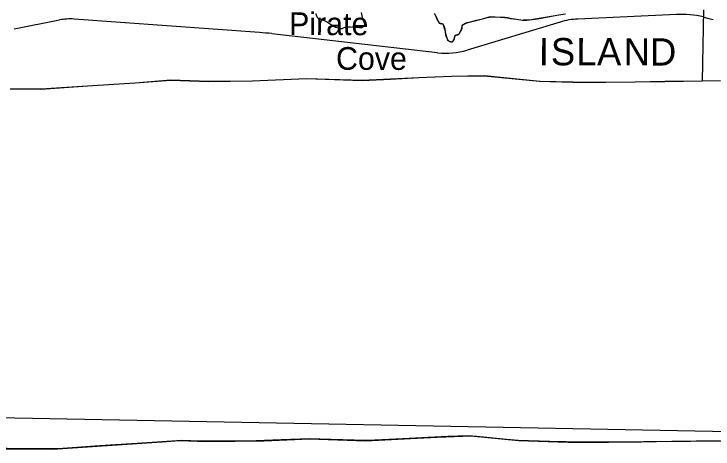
# Model space of a CAD drawing. Extents: x 1219626 to 1426462, y 456797 to 752399.
# Drawn here: x 1280912 to 1296312, y 506016 to 515601 of the extents above; entities that cross this region are included whole.
import ezdxf

# ---------------------------------------------------------------- set-up
doc = ezdxf.new("R2010")
doc.units = 0
for name, color, linetype in [('Islands Coastal', 7, 'Continuous'), ('Islands Coastal Text (Keys etc)', 7, 'Continuous'), ('Lakes and Ponds', 7, 'Continuous'), ('Local Roads Paved', 7, 'Continuous'), ('Masks', 7, 'Continuous'), ('Military Bases', 7, 'Continuous'), ('Narrow River Creek and Branch and Slough Text', 7, 'Continuous'), ('Quad Borders', 7, 'Continuous'), ('Uninventoried Roads and Features', 7, 'Continuous')]:
    doc.layers.add(name, color=color, linetype=linetype)

msp = doc.modelspace()

# ---------------------------------------------------------------- linework, layer by layer
at = {"layer": 'Islands Coastal'}
for points in [[(1290170, 515613), (1290193, 515581), (1290214, 515536), (1290233, 515490), (1290252, 515451), (1290273, 515414), (1290282, 515405), (1290303, 515396), (1290341, 515388), (1290357, 515381), (1290368, 515368), (1290387, 515320), (1290400, 515271), (1290412, 515207), (1290424, 515143), (1290437, 515097), (1290456, 515052), (1290466, 515037), (1290493, 515012), (1290516, 514998), (1290534, 514992), (1290559, 514989), (1290570, 514992), (1290579, 514998), (1290598, 515023), (1290613, 515054), (1290619, 515088), (1290621, 515106), (1290627, 515122), (1290635, 515131), (1290655, 515139), (1290691, 515147), (1290707, 515153), (1290719, 515163), (1290750, 515214), (1290774, 515267), (1290780, 515290), (1290782, 515328), (1290786, 515345), (1290796, 515360), (1290819, 515379), (1290857, 515398), (1290898, 515410), (1290996, 515438), (1291095, 515464), (1291177, 515483), (1291260, 515502), (1291338, 515526), (1291377, 515537), (1291417, 515542), (1291464, 515540), (1291511, 515538), (1291619, 515534), (1291728, 515530), (1291787, 515520), (1291845, 515508), (1291984, 515488), (1292123, 515467)], [(1292123, 515467), (1292144, 515469), (1292164, 515469), (1292206, 515471), (1292233, 515472), (1292249, 515473), (1292266, 515475), (1292397, 515493), (1292527, 515515), (1292787, 515563), (1292960, 515593), (1293059, 515608)], [(1296475, 514127), (1295250, 514107), (1294600, 514098), (1293949, 514089), (1293221, 514093), (1292492, 514113), (1291269, 514234), (1290551, 514222), (1289832, 514194), (1289206, 514160), (1288579, 514129), (1287356, 514172), (1286163, 514119), (1285207, 514107), (1284367, 514137), (1283584, 514075), (1282533, 514010), (1281500, 513940), (1280831, 513945)]]:
    msp.add_lwpolyline(points, dxfattribs=at)
at = {"layer": 'Lakes and Ponds'}
for points in [[(1287559, 515610), (1287565, 515600), (1287572, 515579), (1287581, 515547), (1287588, 515534), (1287599, 515524), (1287620, 515512), (1287657, 515495), (1287716, 515472), (1287744, 515460), (1287772, 515446), (1287817, 515419), (1287883, 515375), (1287918, 515354), (1287954, 515333), (1287993, 515314), (1288023, 515302), (1288068, 515287), (1288090, 515283), (1288113, 515280), (1288129, 515280), (1288144, 515284), (1288169, 515294), (1288208, 515311), (1288227, 515317), (1288247, 515319), (1288324, 515317), (1288400, 515313), (1288473, 515307), (1288510, 515303), (1288547, 515302), (1288561, 515303), (1288575, 515306), (1288597, 515317), (1288612, 515327), (1288622, 515337), (1288634, 515352), (1288640, 515369), (1288640, 515383), (1288638, 515396), (1288628, 515418), (1288610, 515451), (1288602, 515469), (1288596, 515486), (1288580, 515558), (1288572, 515594), (1288566, 515631)], [(1280698, 506023), (1281770, 506016), (1283076, 506103), (1284171, 506172), (1284568, 506203), (1285148, 506182), (1286421, 506198), (1287424, 506243), (1288666, 506199), (1289650, 506248), (1290232, 506280), (1290800, 506301), (1290976, 506304), (1292024, 506201), (1293123, 506170), (1294013, 506166), (1294740, 506176), (1295401, 506185), (1296469, 506202)]]:
    msp.add_lwpolyline(points, dxfattribs=at)
at = {"layer": 'Local Roads Paved'}
for p, q in [((1296107, 515532), (1296220, 515503)), ((1296220, 515503), (1296312, 515476))]:
    msp.add_line(p, q, dxfattribs=at)
msp.add_arc((1296220, 515502), 1, 73.5778, 75.6186, dxfattribs=at)
at = {"layer": 'Masks'}
for points in [[(1293454, 506169), (1292712, 506182), (1292018, 506201), (1291761, 506227), (1291111, 506291), (1290927, 506304), (1290469, 506289), (1290039, 506269), (1289479, 506239), (1288710, 506201), (1288409, 506208), (1287649, 506235), (1287420, 506243), (1286797, 506215), (1286247, 506196), (1285616, 506188), (1285003, 506187), (1284609, 506201), (1283628, 506138), (1282805, 506085), (1282089, 506037), (1281879, 506023), (1281092, 506020), (1280094, 506044)], [(1296851, 506192), (1294781, 506176), (1293454, 506169)]]:
    msp.add_lwpolyline(points, dxfattribs=at)
at = {"layer": 'Military Bases'}
msp.add_line((1296104, 515693), (1296075, 514123), dxfattribs=at)
for points in [[(1290167, 515611), (1290191, 515580), (1290211, 515534), (1290230, 515489), (1290250, 515450), (1290271, 515412), (1290280, 515402), (1290303, 515393), (1290340, 515385), (1290356, 515378), (1290366, 515367), (1290385, 515320), (1290397, 515270), (1290409, 515207), (1290421, 515143), (1290434, 515096), (1290453, 515051), (1290464, 515035), (1290491, 515010), (1290515, 514996), (1290533, 514989), (1290560, 514986), (1290571, 514989), (1290582, 514996), (1290601, 515022), (1290616, 515053), (1290622, 515088), (1290624, 515105), (1290630, 515120), (1290637, 515128), (1290656, 515137), (1290691, 515144), (1290708, 515150), (1290721, 515161), (1290752, 515212), (1290777, 515266), (1290783, 515290), (1290785, 515327), (1290789, 515344), (1290799, 515358), (1290821, 515377), (1290858, 515395), (1290899, 515407), (1290997, 515435), (1291096, 515461), (1291178, 515480), (1291261, 515499), (1291339, 515523), (1291378, 515534), (1291417, 515539), (1291464, 515537), (1291511, 515535), (1291619, 515531), (1291727, 515527), (1291786, 515517), (1291845, 515505), (1291984, 515485), (1292123, 515464)], [(1292123, 515464), (1292144, 515466), (1292164, 515466), (1292206, 515468), (1292233, 515469), (1292249, 515470), (1292267, 515472), (1292397, 515490), (1292528, 515512), (1292787, 515560), (1292960, 515590), (1293060, 515605)], [(1296075, 514123), (1295250, 514110), (1294600, 514101), (1293949, 514092), (1293221, 514096), (1292493, 514116), (1291269, 514237), (1290551, 514225), (1289832, 514197), (1289206, 514163), (1288579, 514132), (1287356, 514175), (1286163, 514122), (1285207, 514110), (1284367, 514140), (1283583, 514078), (1282533, 514013), (1281500, 513943), (1280831, 513948)]]:
    msp.add_lwpolyline(points, dxfattribs=at)
at = {"layer": 'Quad Borders'}
msp.add_line((1259037, 507125), (1298448, 506369), dxfattribs=at)
at = {"layer": 'Uninventoried Roads and Features'}
for p, q in [((1281915, 515468), (1280912, 515268)), ((1286319, 515193), (1282237, 515489)), ((1295506, 515588), (1293334, 515490)), ((1292943, 515423), (1290892, 514803)), ((1290245, 514745), (1286591, 515167))]:
    msp.add_line(p, q, dxfattribs=at)
for centre, radius, start, end in [((1282150, 514292), 1200, 85.8603, 101.2892), ((1293406, 513892), 1600, 92.5729, 106.826), ((1295614, 513190), 2400, 78.3022, 92.5729), ((1285857, 508810), 6400, 83.4095, 85.8603), ((1290429, 516335), 1600, 263.4095, 286.826)]:
    msp.add_arc(centre, radius, start, end, dxfattribs=at)

# ---------------------------------------------------------------- texts
at = {"layer": 'Islands Coastal Text (Keys etc)'}
for s, rotation, p in [('I', 359.8739, (1292473, 514472)), ('S', 359.8684, (1292740, 514471)), ('L', 359.8594, (1293302, 514470)), ('A', 359.8522, (1293756, 514469)), ('N', 359.8435, (1294342, 514468)), ('D', 359.8331, (1294923, 514466))]:
    msp.add_text(s, height=600, rotation=rotation, dxfattribs=at).set_placement(p)
at = {"layer": 'Narrow River Creek and Branch and Slough Text'}
for s, p in [('Pirate', (1286972, 515137)), ('Cove', (1288006, 514372))]:
    msp.add_text(s, height=500, rotation=359.8745, dxfattribs=at).set_placement(p)

doc.saveas('drawing.dxf')
